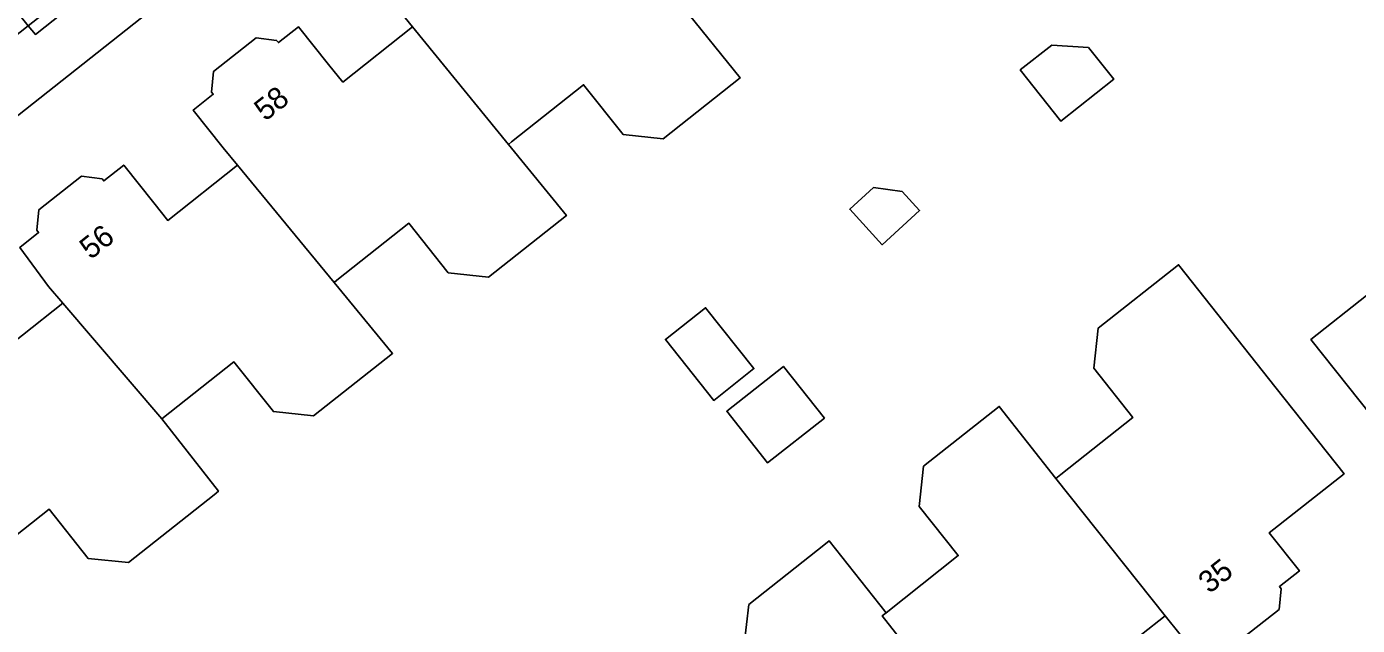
# Model space of a CAD drawing. Extents: x 159626 to 160723, y 388173 to 389416.
# Drawn here: x 160026.8 to 160087.6, y 388587.1 to 388614.5 of the extents above; entities that cross this region are included whole.
import ezdxf

# ---------------------------------------------------------------- set-up
doc = ezdxf.new("R2010")
doc.units = 0
for name, color, linetype in [('IMGEO_Erf', 7, 'Continuous'), ('IMGEO_Pand', 7, 'Continuous'), ('IMGEO_Pand_nummerreeks', 7, 'Continuous'), ('IMGEO_Parkeervlak_open', 7, 'Continuous'), ('IMGEO_Voetpad_open', 7, 'Continuous')]:
    doc.layers.add(name, color=color, linetype=linetype)

msp = doc.modelspace()

# ---------------------------------------------------------------- linework, layer by layer
at = {"layer": 'IMGEO_Erf'}
for points in [[(160080.808, 388653.527), (160013.38, 388600.15)], [(160056.754, 388615.412), (160059.391, 388612.143), (160055.875, 388609.353), (160054.039, 388609.556), (160052.236, 388611.827), (160048.945, 388609.216), (160048.796, 388609.098), (160051.448, 388605.84), (160047.883, 388603.012), (160046.047, 388603.215), (160044.244, 388605.486), (160040.953, 388602.875), (160040.827, 388602.775), (160043.497, 388599.531), (160039.884, 388596.665), (160038.048, 388596.868), (160036.245, 388599.139), (160032.954, 388596.528), (160035.539, 388593.217), (160035.341, 388593.06), (160031.423, 388589.952), (160029.58, 388590.147), (160027.79, 388592.403), (160024.263, 388589.607)], [(160024.721, 388598.905), (160028.426, 388601.833), (160027.774, 388602.597), (160026.456, 388604.38), (160027.316, 388605.062), (160027.236, 388605.164), (160027.331, 388606.108), (160029.274, 388607.649), (160030.215, 388607.527), (160030.295, 388607.425), (160031.211, 388608.151), (160032.577, 388606.427), (160033.216, 388605.62), (160036.408, 388608.143), (160035.75, 388608.943), (160034.383, 388610.666), (160035.3, 388611.393), (160035.22, 388611.495), (160035.315, 388612.439), (160037.258, 388613.98), (160038.199, 388613.858), (160038.279, 388613.756), (160039.195, 388614.482), (160040.577, 388612.763), (160041.228, 388611.953), (160044.419, 388614.476), (160043.741, 388615.309)], [(160059.582, 388586.196), (160059.786, 388588.027), (160063.297, 388590.807), (160063.472, 388590.946), (160066.075, 388587.66), (160069.367, 388590.27), (160067.579, 388592.528), (160067.783, 388594.36), (160071.242, 388597.099), (160073.825, 388593.797), (160074.064, 388593.986), (160077.356, 388596.596), (160075.568, 388598.854), (160075.772, 388600.686), (160079.44, 388603.591), (160083.907, 388597.943), (160087.008, 388594.021), (160083.588, 388591.316), (160084.965, 388589.574), (160084.056, 388588.855), (160084.137, 388588.754), (160084.042, 388587.811), (160082.082, 388586.26)], [(160080.197, 388585.801), (160078.826, 388587.522), (160075.587, 388584.958)]]:
    msp.add_lwpolyline(points, dxfattribs=at)
for points in [[(160076.476, 388612.082), (160074.057, 388610.163), (160072.2, 388612.504), (160073.642, 388613.648), (160075.319, 388613.54)], [(160066.798, 388606.949), (160067.602, 388606.065), (160065.889, 388604.505), (160064.408, 388606.132), (160065.493, 388607.119)], [(160091.949, 388597.259), (160089.404, 388595.237), (160085.491, 388600.161), (160088.036, 388602.183)], [(160060.021, 388598.833), (160058.186, 388597.38), (160055.98, 388600.166), (160057.815, 388601.619)], [(160063.247, 388596.569), (160060.652, 388594.515), (160058.78, 388596.879), (160061.374, 388598.933)]]:
    msp.add_lwpolyline(points, close=True, dxfattribs=at)
at = {"layer": 'IMGEO_Pand'}
for points in [[(160056.754, 388615.412), (160052.412, 388620.794), (160049.202, 388618.256), (160048.538, 388619.101), (160047.17, 388620.843), (160046.254, 388620.117), (160046.174, 388620.219), (160045.233, 388620.341), (160043.29, 388618.8), (160043.195, 388617.856), (160043.275, 388617.754), (160042.358, 388617.027), (160043.741, 388615.309), (160044.419, 388614.476), (160048.796, 388609.098), (160048.945, 388609.216), (160052.236, 388611.827), (160054.039, 388609.556), (160055.875, 388609.353), (160059.391, 388612.143)], [(160048.796, 388609.098), (160044.419, 388614.476), (160041.228, 388611.953), (160040.577, 388612.763), (160039.195, 388614.482), (160038.279, 388613.756), (160038.199, 388613.858), (160037.258, 388613.98), (160035.315, 388612.439), (160035.22, 388611.495), (160035.3, 388611.393), (160034.383, 388610.666), (160035.75, 388608.943), (160036.408, 388608.143), (160040.827, 388602.775), (160040.953, 388602.875), (160044.244, 388605.486), (160046.047, 388603.215), (160047.883, 388603.012), (160051.448, 388605.84)], [(160073.642, 388613.648), (160072.2, 388612.504), (160074.057, 388610.163), (160076.476, 388612.082), (160075.319, 388613.54)], [(160040.827, 388602.775), (160036.408, 388608.143), (160033.216, 388605.62), (160032.577, 388606.427), (160031.211, 388608.151), (160030.295, 388607.425), (160030.215, 388607.527), (160029.274, 388607.649), (160027.331, 388606.108), (160027.236, 388605.164), (160027.316, 388605.062), (160026.456, 388604.38), (160027.774, 388602.597), (160028.426, 388601.833), (160032.954, 388596.528), (160036.245, 388599.139), (160038.048, 388596.868), (160039.884, 388596.665), (160043.497, 388599.531)], [(160064.408, 388606.132), (160065.889, 388604.505), (160067.602, 388606.065), (160066.798, 388606.949), (160065.493, 388607.119)], [(160087.008, 388594.021), (160083.907, 388597.943), (160079.44, 388603.591), (160075.772, 388600.686), (160075.568, 388598.854), (160077.356, 388596.596), (160074.064, 388593.986), (160073.825, 388593.797), (160078.826, 388587.522), (160080.197, 388585.801), (160081.061, 388586.485), (160081.142, 388586.384), (160082.082, 388586.26), (160084.042, 388587.811), (160084.137, 388588.754), (160084.056, 388588.855), (160084.965, 388589.574), (160083.588, 388591.316)], [(160089.404, 388595.237), (160091.949, 388597.259), (160088.036, 388602.183), (160085.491, 388600.161)], [(160032.954, 388596.528), (160028.426, 388601.833), (160024.721, 388598.905), (160024.099, 388599.692), (160022.725, 388601.431), (160021.809, 388600.705), (160021.729, 388600.807), (160020.788, 388600.929), (160018.845, 388599.388), (160018.75, 388598.444), (160018.83, 388598.342), (160017.913, 388597.615), (160024.263, 388589.607), (160027.79, 388592.403), (160029.58, 388590.147), (160031.423, 388589.952), (160035.341, 388593.06), (160035.539, 388593.217)], [(160058.186, 388597.38), (160060.021, 388598.833), (160057.815, 388601.619), (160055.98, 388600.166)], [(160058.78, 388596.879), (160060.652, 388594.515), (160063.247, 388596.569), (160061.374, 388598.933)], [(160078.826, 388587.522), (160073.825, 388593.797), (160071.242, 388597.099), (160067.783, 388594.36), (160067.579, 388592.528), (160069.367, 388590.27), (160066.075, 388587.66), (160065.884, 388587.508), (160070.837, 388581.193), (160072.199, 388579.472), (160073.049, 388580.145), (160073.13, 388580.044), (160074.07, 388579.92), (160076.03, 388581.471), (160076.125, 388582.414), (160076.044, 388582.515), (160076.953, 388583.234), (160075.587, 388584.958)], [(160070.837, 388581.193), (160065.884, 388587.508), (160066.075, 388587.66), (160063.472, 388590.946), (160063.297, 388590.807), (160059.786, 388588.027), (160059.582, 388586.196), (160057.673, 388586.354), (160055.344, 388584.51), (160062.821, 388574.851), (160064.212, 388573.147), (160065.112, 388573.859), (160065.193, 388573.758), (160066.133, 388573.634), (160068.093, 388575.185), (160068.188, 388576.128), (160068.107, 388576.229), (160069.016, 388576.948), (160067.652, 388578.674)]]:
    msp.add_lwpolyline(points, close=True, dxfattribs=at)
at = {"layer": 'IMGEO_Parkeervlak_open'}
msp.add_lwpolyline([(160026.836, 388614.526), (160025.716, 388615.943), (160020.619, 388611.908), (160021.756, 388610.506)], close=True, dxfattribs=at)
at = {"layer": 'IMGEO_Voetpad_open'}
for points in [[(159989.706, 388581.373), (160000, 388589.546), (160010.998, 388598.278), (160013.38, 388600.15), (160080.808, 388653.527), (160084.118, 388656.51)], [(160030.12, 388616.475), (160027.166, 388614.131), (160026.836, 388614.526), (160021.756, 388610.506)]]:
    msp.add_lwpolyline(points, dxfattribs=at)
msp.add_lwpolyline([(160026.836, 388614.526), (160027.166, 388614.131), (160030.12, 388616.475), (160029.813, 388616.878)], close=True, dxfattribs=at)

# ---------------------------------------------------------------- texts
at = {"layer": 'IMGEO_Pand_nummerreeks'}
for s, rotation, p in [('58', 38.41682, (160037.68, 388610.128)), ('56', 38.41682, (160029.694, 388603.795)), ('35', 38.35379, (160080.85, 388588.499))]:
    msp.add_text(s, height=1, rotation=rotation, dxfattribs=at).set_placement(p)

doc.saveas('drawing.dxf')
